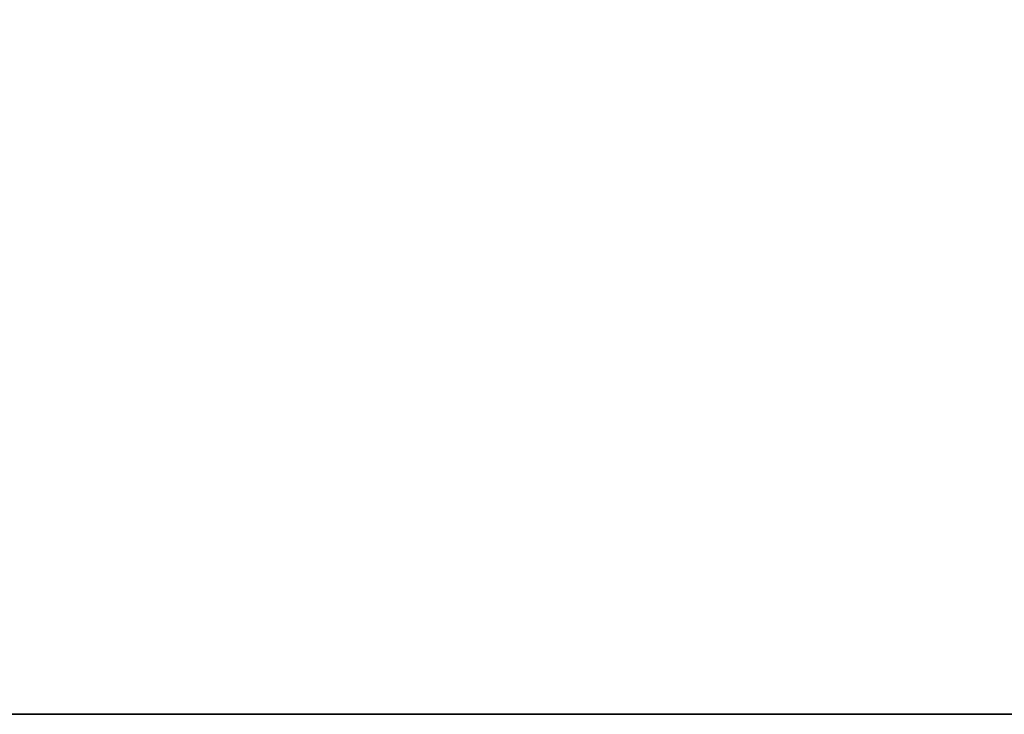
# Model space of a CAD drawing. Header units: millimetres. Extents: x -493 to 6693, y -115 to 145.
# Tile 299 of 656: x 1048 to 1093, y -15 to 17. Entities that reach past the tile are written whole.
import ezdxf

# ---------------------------------------------------------------- set-up
doc = ezdxf.new("R2010")
doc.units = ezdxf.units.MM
doc.layers.add('151', color=7, linetype='Continuous', true_color=0xffffff)

# ---------------------------------------------------------------- blocks, each defined once
blk = doc.blocks.new('UG_SURFACE_002')
at = {"layer": '151', "color": 252, "linetype": 'Continuous', "lineweight": 35}
for points in [[(957.5, -15, -7.75), (957.5, 135, -7.75), (1107.5, 135, -7.75), (1107.5, -15, -7.75)], [(2042.5, -15, 2200.25), (2042.5, 135, 2200.25), (957.5, 135, 2200.25), (957.5, -15, 2200.25)], [(2042.5, -15, 2200.25), (957.5, -15, 2200.25), (1107.5, -15, 2050.25), (1892.5, -15, 2050.25)], [(957.5, -15, 2200.25), (957.5, -15, -7.75), (1107.5, -15, -7.75), (1107.5, -15, 2050.25)]]:
    blk.add_3dface(points, dxfattribs=at)

msp = doc.modelspace()

# ---------------------------------------------------------------- linework, layer by layer
at = {"layer": '151', "color": 253, "linetype": 'Continuous', "lineweight": -3}
for p, q in [((957.5, -15, 2200.25), (2042.5, -15, 2200.25)), ((957.5, -15, -7.75), (1107.5, -15, -7.75))]:
    msp.add_line(p, q, dxfattribs=at)

# ---------------------------------------------------------------- block references
msp.add_blockref('UG_SURFACE_002', (0, 0), dxfattribs=at)

doc.saveas('drawing.dxf')
